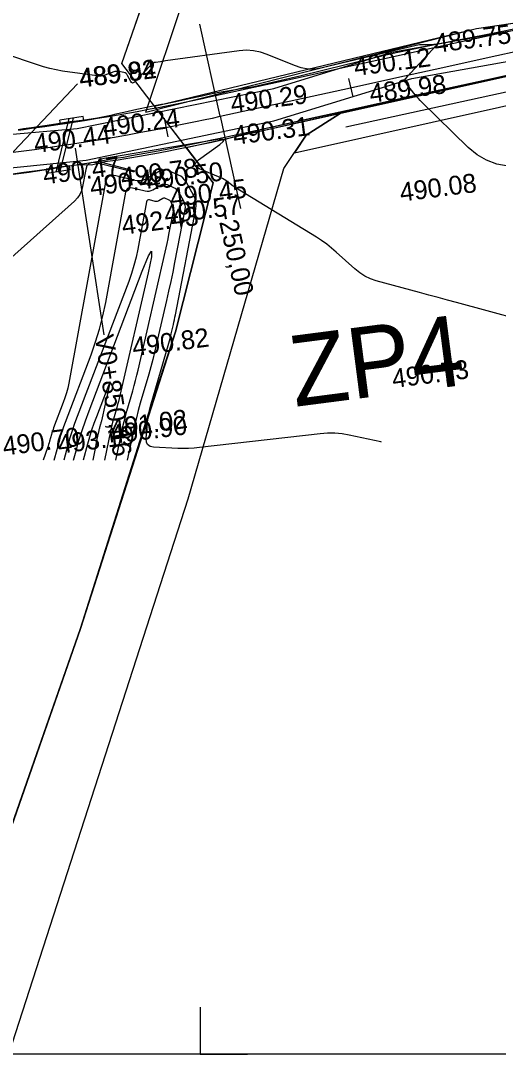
# Model space of a CAD drawing. Extents: x -636600 to -628587, y -1090963 to -1085869.
# Drawn here: x -629593.7 to -629543.1, y -1088011.1 to -1087901.6 of the extents above; entities that cross this region are included whole.
import ezdxf

# ---------------------------------------------------------------- set-up
doc = ezdxf.new("R2010")
doc.units = 0
for name, color, linetype in [('01_PARCELY_NÁVRH_PC', 7, 'Continuous'), ('03_PC_OBJEKTY_STAV', 7, 'Continuous'), ('06_ÚSES_IP_NAVRH', 7, 'Continuous'), ('08_LEGENDA_HV', 7, 'Continuous'), ('21', 7, 'Continuous'), ('40', 7, 'Continuous'), ('42', 7, 'Continuous'), ('Ex_Major Contours', 7, 'Continuous'), ('Ex_Minor Contours', 7, 'Continuous'), ('HEKTOMETRY20', 7, 'Continuous'), ('HL_BODY', 7, 'Continuous'), ('koty_vše', 7, 'Continuous'), ('PARCELY_NÁVRH_SILNICE_ŽELEZNICE', 7, 'Continuous'), ('POLOMERY', 7, 'Continuous'), ('propustky', 7, 'Continuous'), ('situace_osa', 7, 'Continuous'), ('situace_těleso', 7, 'Continuous'), ('situace_vozovka', 7, 'Continuous'), ('VRCHOLY', 7, 'Continuous')]:
    doc.layers.add(name, color=color, linetype=linetype)

msp = doc.modelspace()

# ---------------------------------------------------------------- linework, layer by layer
at = {"layer": '01_PARCELY_NÁVRH_PC'}
for points in [[(-629442.49, -1087821.3), (-629456.14, -1087829.8), (-629464.21, -1087836.35), (-629474.25, -1087846.56), (-629481.13, -1087855.52), (-629509.38, -1087897.64), (-629515.34, -1087901.55), (-629576.18, -1087915.08), (-629579.56, -1087910.66), (-629545.44, -1087902.45), (-629532.86, -1087900.62), (-629515.1, -1087894.49), (-629512.1, -1087891.61), (-629505.11, -1087882.86), (-629481.65, -1087847.98), (-629472.24, -1087837.37), (-629462.02, -1087828.24), (-629449.36, -1087819.29), (-629429.59, -1087809.9)], [(-629442.49, -1087821.3), (-629456.14, -1087829.8), (-629464.21, -1087836.35), (-629474.25, -1087846.56), (-629481.13, -1087855.52), (-629509.38, -1087897.64), (-629515.34, -1087901.55), (-629559.88, -1087911.46), (-629563.49, -1087913.73), (-629564.74, -1087915.61), (-629514.16, -1087904.36), (-629507.23, -1087899.82), (-629478.69, -1087857.27), (-629471.98, -1087848.54), (-629462.19, -1087838.57), (-629454.4, -1087832.25), (-629441.07, -1087823.95)], [(-629595, -1088011.11), (-629576, -1087952.26), (-629565.84, -1087917.27), (-629563.49, -1087913.73), (-629559.88, -1087911.46), (-629576.18, -1087915.08), (-629573.35, -1087918.78), (-629577.34, -1087934.58), (-629587.41, -1087965.99), (-629598.27, -1087997.11), (-629602.75, -1088011.11)]]:
    msp.add_lwpolyline(points, dxfattribs=at)
at = {"layer": '03_PC_OBJEKTY_STAV'}
msp.add_lwpolyline([(-629594.65, -1087905.41), (-629595.05, -1087916.08), (-629587.73, -1087908.31)], dxfattribs=at)
at = {"layer": '06_ÚSES_IP_NAVRH'}
msp.add_lwpolyline([(-629559.3, -1087912.87), (-629514.67, -1087903.13), (-629507.96, -1087898.35), (-629477.85, -1087853.71), (-629461.65, -1087836.04), (-629444.91, -1087824.14), (-629428.55, -1087816.83), (-629404.15, -1087811.19), (-629199.75, -1087790.95), (-629172.33, -1087791.1), (-629126.91, -1087799.68), (-629054.01, -1087811.36), (-629031.54, -1087815.86), (-628981.94, -1087822.74)], dxfattribs=at)
at = {"layer": '08_LEGENDA_HV'}
msp.add_line((-628734.71, -1088011.11), (-629847.27, -1088011.11), dxfattribs=at)
msp.add_lwpolyline([(-629574.71, -1088006.11), (-629574.71, -1088011.11), (-629569.71, -1088011.11)], dxfattribs=at)
at = {"layer": '21'}
for p, q in [((-629583.01, -1087906.14), (-629577.31, -1087889.66)), ((-629573.35, -1087918.78), (-629583.01, -1087906.14)), ((-629577.34, -1087934.58), (-629573.35, -1087918.78)), ((-629580.21, -1087943.28), (-629577.34, -1087934.58)), ((-629587.41, -1087965.99), (-629580.21, -1087943.28)), ((-629598.27, -1087997.11), (-629587.41, -1087965.99))]:
    msp.add_line(p, q, dxfattribs=at)
at = {"layer": '40'}
for p, q in [((-629554.42, -1087904.97), (-629521.48, -1087899)), ((-629545.44, -1087902.45), (-629522.01, -1087899.04)), ((-629552.29, -1087907.74), (-629518.51, -1087901.73)), ((-629580.46, -1087911.32), (-629545.44, -1087902.45)), ((-629566.92, -1087908.8), (-629554.42, -1087904.97)), ((-629566.9, -1087912.22), (-629552.29, -1087907.74)), ((-629587.76, -1087913.05), (-629566.92, -1087908.8)), ((-629586.8, -1087916.38), (-629566.9, -1087912.22)), ((-629602.12, -1087914.3), (-629587.76, -1087913.05)), ((-629602.37, -1087917.99), (-629586.8, -1087916.38))]:
    msp.add_line(p, q, dxfattribs=at)
at = {"layer": '42'}
msp.add_line((-629580.46, -1087911.32), (-629571.69, -1087884.97), dxfattribs=at)
at = {"layer": 'Ex_Major Contours'}
for points in [[(-629542.1, -1087917.02), (-629543.28, -1087916.8), (-629544.38, -1087916.4), (-629545.39, -1087915.82), (-629546.32, -1087915.05), (-629551.23, -1087910.25), (-629551.41, -1087910.06), (-629551.59, -1087909.87), (-629551.76, -1087909.67), (-629551.93, -1087909.47), (-629552.85, -1087908.3), (-629552.88, -1087908.26), (-629552.91, -1087908.23), (-629552.94, -1087908.2), (-629552.97, -1087908.18), (-629553.11, -1087908.07), (-629553.14, -1087908.04), (-629553.15, -1087908.01), (-629553.14, -1087907.98), (-629553.12, -1087907.95), (-629552.74, -1087907.51), (-629552.67, -1087907.43), (-629552.6, -1087907.35), (-629552.52, -1087907.27), (-629552.45, -1087907.19), (-629549.64, -1087904.19), (-629549.6, -1087904.14), (-629549.6, -1087904.11), (-629549.62, -1087904.1), (-629549.68, -1087904.11), (-629549.96, -1087904.15), (-629550.03, -1087904.16), (-629550.1, -1087904.17), (-629550.17, -1087904.17), (-629550.24, -1087904.17), (-629551.15, -1087904.16), (-629551.33, -1087904.16), (-629551.5, -1087904.17), (-629551.68, -1087904.2), (-629551.85, -1087904.23), (-629561.79, -1087906.62), (-629562.54, -1087906.74), (-629563.29, -1087906.74), (-629564.02, -1087906.62), (-629564.74, -1087906.38), (-629567.61, -1087905.19), (-629568.34, -1087904.94), (-629569.07, -1087904.8), (-629569.82, -1087904.75), (-629570.59, -1087904.81), (-629578.4, -1087905.88), (-629578.53, -1087905.9), (-629578.66, -1087905.92), (-629578.79, -1087905.94), (-629578.92, -1087905.96), (-629579.44, -1087906.03), (-629579.56, -1087906.06), (-629579.68, -1087906.11), (-629579.78, -1087906.18), (-629579.88, -1087906.26), (-629581.68, -1087908.12), (-629581.8, -1087908.21), (-629581.9, -1087908.23), (-629581.99, -1087908.18), (-629582.07, -1087908.06), (-629582.41, -1087907.41), (-629582.48, -1087907.3), (-629582.57, -1087907.21), (-629582.68, -1087907.15), (-629582.81, -1087907.11), (-629583.35, -1087907.01), (-629583.48, -1087906.99), (-629583.62, -1087906.99), (-629583.75, -1087907.01), (-629583.88, -1087907.05), (-629584.81, -1087907.39), (-629585.01, -1087907.45), (-629585.21, -1087907.48), (-629585.41, -1087907.49), (-629585.62, -1087907.47), (-629589.29, -1087906.95), (-629589.97, -1087906.84), (-629590.64, -1087906.69), (-629591.3, -1087906.52), (-629591.95, -1087906.31), (-629595.4, -1087905.14)], [(-629588.15, -1087948.16), (-629587.87, -1087947.17), (-629587.56, -1087946.1), (-629587.23, -1087945.04), (-629586.87, -1087943.99), (-629586.49, -1087942.94), (-629580.85, -1087928.15), (-629580.19, -1087926.52), (-629579.87, -1087926.02), (-629579.89, -1087926.62), (-629580.24, -1087928.33), (-629583.23, -1087941.32), (-629583.3, -1087941.63), (-629583.38, -1087941.95), (-629583.46, -1087942.26), (-629583.55, -1087942.58), (-629583.91, -1087943.83), (-629584, -1087944.15), (-629584.08, -1087944.46), (-629584.16, -1087944.78), (-629584.23, -1087945.1), (-629584.87, -1087948.16)]]:
    msp.add_lwpolyline(points, dxfattribs=at)
at = {"layer": 'Ex_Minor Contours'}
for points in [[(-629537.44, -1087934.23), (-629547.55, -1087931.48), (-629548.53, -1087931.21), (-629549.51, -1087930.94), (-629550.49, -1087930.68), (-629551.47, -1087930.41), (-629556.07, -1087929.16), (-629556.69, -1087928.95), (-629557.28, -1087928.68), (-629557.82, -1087928.33), (-629558.33, -1087927.92), (-629560.3, -1087926.14), (-629560.8, -1087925.7), (-629561.32, -1087925.29), (-629561.86, -1087924.91), (-629562.41, -1087924.55), (-629570.56, -1087919.57), (-629570.72, -1087919.47), (-629570.89, -1087919.36), (-629571.05, -1087919.25), (-629571.21, -1087919.13), (-629571.85, -1087918.66), (-629572.01, -1087918.55), (-629572.18, -1087918.45), (-629572.35, -1087918.35), (-629572.53, -1087918.27), (-629574.8, -1087917.3), (-629575.14, -1087917.1), (-629575.27, -1087916.88), (-629575.19, -1087916.63), (-629574.91, -1087916.37), (-629572.64, -1087914.73), (-629572.28, -1087914.42), (-629572.19, -1087914.23), (-629572.38, -1087914.16), (-629572.86, -1087914.2), (-629584.88, -1087916.22), (-629585.3, -1087916.32), (-629585.44, -1087916.43), (-629585.31, -1087916.55), (-629584.9, -1087916.69), (-629581.68, -1087917.53), (-629581.66, -1087917.54), (-629581.65, -1087917.55), (-629581.66, -1087917.56), (-629581.67, -1087917.57), (-629581.76, -1087917.62), (-629581.78, -1087917.63), (-629581.8, -1087917.63), (-629581.82, -1087917.63), (-629581.85, -1087917.63), (-629585.77, -1087916.68), (-629586.18, -1087916.64), (-629586.49, -1087916.75), (-629586.71, -1087916.99), (-629586.84, -1087917.37), (-629587.18, -1087919.2), (-629587.29, -1087919.64), (-629587.47, -1087920.04), (-629587.72, -1087920.4), (-629588.04, -1087920.73), (-629596.06, -1087927.87)], [(-629555.51, -1087946.26), (-629555.6, -1087946.24), (-629558.93, -1087945.52), (-629559.69, -1087945.39), (-629560.46, -1087945.32), (-629561.23, -1087945.31), (-629562.01, -1087945.37), (-629574.8, -1087946.84), (-629575.37, -1087946.9), (-629575.94, -1087946.93), (-629576.51, -1087946.93), (-629577.09, -1087946.92), (-629579.66, -1087946.78), (-629580.03, -1087946.71), (-629580.29, -1087946.53), (-629580.42, -1087946.25), (-629580.44, -1087945.87), (-629580.29, -1087944.15), (-629580.24, -1087943.72), (-629580.17, -1087943.29), (-629580.08, -1087942.87), (-629579.97, -1087942.46), (-629578.05, -1087935.79), (-629577.98, -1087935.54), (-629577.91, -1087935.29), (-629577.85, -1087935.04), (-629577.79, -1087934.79), (-629577.56, -1087933.79), (-629577.5, -1087933.54), (-629577.45, -1087933.29), (-629577.4, -1087933.04), (-629577.35, -1087932.79), (-629575.18, -1087921.56), (-629575.14, -1087921.2), (-629575.16, -1087920.84), (-629575.25, -1087920.5), (-629575.4, -1087920.17), (-629576.21, -1087918.69), (-629576.37, -1087918.46), (-629576.55, -1087918.26), (-629576.76, -1087918.1), (-629577, -1087917.97), (-629578.03, -1087917.52), (-629578.29, -1087917.43), (-629578.54, -1087917.42), (-629578.79, -1087917.46), (-629579.03, -1087917.57), (-629580.35, -1087918.34), (-629580.66, -1087918.49), (-629580.97, -1087918.57), (-629581.3, -1087918.58), (-629581.63, -1087918.53), (-629583.67, -1087918.04), (-629584.07, -1087918), (-629584.39, -1087918.11), (-629584.61, -1087918.35), (-629584.74, -1087918.74), (-629588.64, -1087940), (-629588.75, -1087940.53), (-629588.89, -1087941.05), (-629589.04, -1087941.56), (-629589.22, -1087942.07), (-629590.24, -1087944.74), (-629590.3, -1087944.91), (-629590.36, -1087945.09), (-629590.42, -1087945.26), (-629590.47, -1087945.44), (-629590.67, -1087946.15), (-629590.72, -1087946.33), (-629590.77, -1087946.51), (-629590.83, -1087946.68), (-629590.89, -1087946.86), (-629591.35, -1087948.16)], [(-629590.2, -1087948.16), (-629590.13, -1087947.92), (-629589.6, -1087946.02), (-629589.47, -1087945.54), (-629589.32, -1087945.07), (-629589.16, -1087944.6), (-629588.99, -1087944.14), (-629586.27, -1087937), (-629585.79, -1087935.65), (-629585.37, -1087934.28), (-629585.02, -1087932.89), (-629584.73, -1087931.48), (-629582.58, -1087919.78), (-629582.49, -1087919.53), (-629582.35, -1087919.37), (-629582.14, -1087919.3), (-629581.88, -1087919.32), (-629580.55, -1087919.64), (-629580.34, -1087919.68), (-629580.13, -1087919.67), (-629579.92, -1087919.62), (-629579.72, -1087919.52), (-629578.86, -1087919.02), (-629578.7, -1087918.95), (-629578.54, -1087918.92), (-629578.38, -1087918.93), (-629578.21, -1087918.98), (-629577.54, -1087919.28), (-629577.38, -1087919.36), (-629577.24, -1087919.47), (-629577.12, -1087919.6), (-629577.03, -1087919.75), (-629576.49, -1087920.71), (-629576.4, -1087920.92), (-629576.34, -1087921.15), (-629576.32, -1087921.38), (-629576.35, -1087921.61), (-629577.43, -1087927.22), (-629577.63, -1087928.24), (-629577.84, -1087929.25), (-629578.06, -1087930.26), (-629578.29, -1087931.27), (-629579.37, -1087935.95), (-629579.55, -1087936.73), (-629579.75, -1087937.51), (-629579.95, -1087938.28), (-629580.17, -1087939.05), (-629581.06, -1087942.14), (-629581.27, -1087942.91), (-629581.47, -1087943.68), (-629581.66, -1087944.46), (-629581.83, -1087945.25), (-629582.44, -1087948.16)], [(-629583.66, -1087948.16), (-629583.03, -1087945.17), (-629582.91, -1087944.62), (-629582.78, -1087944.07), (-629582.64, -1087943.53), (-629582.49, -1087942.98), (-629581.86, -1087940.82), (-629581.71, -1087940.27), (-629581.56, -1087939.73), (-629581.43, -1087939.18), (-629581.3, -1087938.63), (-629578.42, -1087926.15), (-629578.32, -1087925.68), (-629578.22, -1087925.21), (-629578.12, -1087924.74), (-629578.03, -1087924.27), (-629577.52, -1087921.67), (-629577.51, -1087921.56), (-629577.52, -1087921.45), (-629577.55, -1087921.35), (-629577.59, -1087921.25), (-629577.84, -1087920.8), (-629577.88, -1087920.73), (-629577.94, -1087920.67), (-629578, -1087920.63), (-629578.08, -1087920.59), (-629578.39, -1087920.45), (-629578.46, -1087920.42), (-629578.54, -1087920.42), (-629578.62, -1087920.43), (-629578.69, -1087920.47), (-629579.09, -1087920.7), (-629579.18, -1087920.74), (-629579.28, -1087920.77), (-629579.37, -1087920.77), (-629579.48, -1087920.76), (-629580.09, -1087920.61), (-629580.21, -1087920.6), (-629580.31, -1087920.63), (-629580.37, -1087920.7), (-629580.41, -1087920.82), (-629581.33, -1087925.81), (-629581.51, -1087926.68), (-629581.73, -1087927.54), (-629581.99, -1087928.39), (-629582.29, -1087929.23), (-629587.74, -1087943.54), (-629588.02, -1087944.29), (-629588.27, -1087945.05), (-629588.51, -1087945.82), (-629588.74, -1087946.59), (-629589.17, -1087948.16)], [(-629586.06, -1087948.16), (-629585.82, -1087946.93), (-629585.78, -1087946.72), (-629585.74, -1087946.51), (-629585.7, -1087946.3), (-629585.65, -1087946.1), (-629585.43, -1087945.02), (-629585.41, -1087944.93), (-629585.39, -1087944.85), (-629585.36, -1087944.76), (-629585.34, -1087944.68), (-629585.24, -1087944.34), (-629585.22, -1087944.26), (-629585.2, -1087944.17), (-629585.18, -1087944.09), (-629585.15, -1087944), (-629584.35, -1087940.49), (-629584.25, -1087940.03), (-629584.25, -1087939.87), (-629584.34, -1087940), (-629584.51, -1087940.44), (-629585.7, -1087943.57), (-629585.97, -1087944.29), (-629586.22, -1087945.01), (-629586.45, -1087945.74), (-629586.66, -1087946.48), (-629587.12, -1087948.16)]]:
    msp.add_lwpolyline(points, dxfattribs=at)
at = {"layer": 'HEKTOMETRY20'}
for points in [[(-629558.99, -1087907.74), (-629558.56, -1087909.69)], [(-629578.52, -1087911.96), (-629578.13, -1087913.92)]]:
    msp.add_lwpolyline(points, dxfattribs=at)
at = {"layer": 'HL_BODY'}
msp.add_lwpolyline([(-629572.6, -1087911.75), (-629574.75, -1087901.98)], dxfattribs=at)
at = {"layer": 'PARCELY_NÁVRH_SILNICE_ŽELEZNICE'}
msp.add_lwpolyline([(-629602.75, -1088011.11), (-629598.27, -1087997.11), (-629587.41, -1087965.99), (-629577.34, -1087934.58), (-629573.35, -1087918.78), (-629583.01, -1087906.14), (-629577.31, -1087889.66), (-629545.76, -1087808.28), (-629541.79, -1087806.85), (-629541.47, -1087805.98), (-629561.55, -1087804.1), (-629562.15, -1087805.58), (-629564.15, -1087805.46), (-629566.51, -1087816.34), (-629591.84, -1087892.18), (-629599.28, -1087908.43), (-629604.24, -1087920.21), (-629613.08, -1087921.05), (-629626.39, -1087940.92), (-629650.72, -1088001.97), (-629654.23, -1088011.11)], dxfattribs=at)
at = {"layer": 'POLOMERY'}
msp.add_lwpolyline([(-629572.6, -1087911.75), (-629570.46, -1087921.52)], dxfattribs=at)
at = {"layer": 'propustky'}
for p, q in [((-629587.13, -1087911.76), (-629589.6, -1087912.14)), ((-629587.06, -1087912.2), (-629587.13, -1087911.76)), ((-629589.98, -1087917.65), (-629588.58, -1087911.98)), ((-629589.53, -1087912.59), (-629589.6, -1087912.14)), ((-629589.55, -1087917.59), (-629588.15, -1087911.92)), ((-629587.06, -1087912.2), (-629589.53, -1087912.59)), ((-629588.57, -1087916.99), (-629591.04, -1087917.35)), ((-629588.5, -1087917.43), (-629588.57, -1087916.99)), ((-629590.97, -1087917.8), (-629591.04, -1087917.35)), ((-629588.5, -1087917.43), (-629590.97, -1087917.8))]:
    msp.add_line(p, q, dxfattribs=at)
at = {"layer": 'situace_osa'}
msp.add_lwpolyline([(-629595.1, -1087915.62), (-629593.69, -1087915.44), (-629593.12, -1087915.37), (-629592.27, -1087915.25), (-629590.86, -1087915.05), (-629589.45, -1087914.85), (-629588.18, -1087914.66), (-629588.04, -1087914.63), (-629586.63, -1087914.41), (-629585.22, -1087914.18), (-629583.81, -1087913.94), (-629583.24, -1087913.85), (-629582.4, -1087913.7), (-629581, -1087913.44), (-629579.6, -1087913.18), (-629578.32, -1087912.94), (-629578.19, -1087912.91), (-629576.79, -1087912.63), (-629575.4, -1087912.35), (-629574, -1087912.05), (-629573.43, -1087911.93), (-629572.6, -1087911.75), (-629568.54, -1087910.86), (-629563.66, -1087909.79), (-629558.78, -1087908.72), (-629553.89, -1087907.64), (-629549.01, -1087906.57), (-629544.12, -1087905.5), (-629539.24, -1087904.43)], dxfattribs=at)
at = {"layer": 'situace_těleso'}
for points in [[(-629539.74, -1087902.16), (-629544.64, -1087903.14), (-629549.55, -1087904.1), (-629554.44, -1087905.14), (-629559.3, -1087906.31), (-629564.16, -1087907.51), (-629569.03, -1087908.62), (-629573.14, -1087909.29), (-629573.96, -1087909.47), (-629574.52, -1087909.6), (-629575.9, -1087909.9), (-629577.29, -1087910.2), (-629578.67, -1087910.49), (-629578.8, -1087910.51), (-629580.06, -1087910.76), (-629581.44, -1087911.04), (-629582.82, -1087911.35), (-629583.65, -1087911.53), (-629584.2, -1087911.65), (-629585.59, -1087911.95), (-629586.99, -1087912.15), (-629588.39, -1087912.33), (-629588.53, -1087912.34), (-629589.79, -1087912.54), (-629591.19, -1087912.76), (-629592.59, -1087912.97), (-629593.43, -1087913.09), (-629593.99, -1087913.17)], [(-629594.82, -1087917.92), (-629593.39, -1087917.73), (-629592.82, -1087917.65), (-629591.96, -1087917.52), (-629590.54, -1087917.31), (-629589.11, -1087917.08), (-629587.83, -1087916.88), (-629587.69, -1087916.86), (-629586.23, -1087916.88), (-629584.83, -1087916.52), (-629583.39, -1087916.35), (-629582.82, -1087916.26), (-629581.97, -1087916.11), (-629580.55, -1087915.86), (-629579.14, -1087915.6), (-629577.85, -1087915.36), (-629577.72, -1087915.33), (-629576.31, -1087915.06), (-629574.89, -1087914.77), (-629573.48, -1087914.48), (-629572.9, -1087914.35), (-629572.07, -1087914.17), (-629568.06, -1087913.07), (-629563.17, -1087912.01), (-629558.28, -1087910.95), (-629553.4, -1087909.9), (-629548.52, -1087908.81), (-629543.63, -1087907.73), (-629538.75, -1087906.67)]]:
    msp.add_lwpolyline(points, dxfattribs=at)
at = {"layer": 'situace_vozovka'}
for points in [[(-629593.98, -1087913.21), (-629593.42, -1087913.14), (-629592.58, -1087913.02), (-629591.18, -1087912.83), (-629589.78, -1087912.62), (-629588.52, -1087912.43), (-629588.38, -1087912.41), (-629586.98, -1087912.19), (-629585.59, -1087911.96), (-629584.19, -1087911.73), (-629583.63, -1087911.63), (-629582.8, -1087911.48), (-629581.41, -1087911.23), (-629580.02, -1087910.97), (-629578.76, -1087910.73), (-629578.63, -1087910.7), (-629577.24, -1087910.43), (-629575.85, -1087910.14), (-629574.47, -1087909.85), (-629573.9, -1087909.73), (-629573.09, -1087909.55), (-629569.03, -1087908.66), (-629564.14, -1087907.59), (-629559.26, -1087906.52), (-629554.37, -1087905.45), (-629549.49, -1087904.37), (-629544.61, -1087903.3), (-629539.72, -1087902.23)], [(-629594.82, -1087917.86), (-629593.4, -1087917.67), (-629592.83, -1087917.6), (-629591.97, -1087917.48), (-629590.54, -1087917.28), (-629589.12, -1087917.07), (-629587.83, -1087916.88), (-629587.69, -1087916.86), (-629586.27, -1087916.63), (-629584.85, -1087916.4), (-629583.43, -1087916.16), (-629582.85, -1087916.06), (-629582.01, -1087915.91), (-629580.59, -1087915.66), (-629579.18, -1087915.39), (-629577.89, -1087915.15), (-629577.76, -1087915.12), (-629576.35, -1087914.84), (-629574.94, -1087914.55), (-629573.53, -1087914.25), (-629572.95, -1087914.13), (-629572.12, -1087913.95), (-629568.06, -1087913.06), (-629563.18, -1087911.98), (-629558.29, -1087910.91), (-629553.41, -1087909.84), (-629548.53, -1087908.77), (-629543.64, -1087907.7), (-629538.76, -1087906.62)]]:
    msp.add_lwpolyline(points, dxfattribs=at)
at = {"layer": 'VRCHOLY'}
msp.add_lwpolyline([(-629587.96, -1087915.12), (-629584.91, -1087934.89)], dxfattribs=at)

# ---------------------------------------------------------------- texts
at = {"layer": '03_PC_OBJEKTY_STAV'}
msp.add_text('ZP4', height=7.5, rotation=7.3843, dxfattribs=at).set_placement((-629564.7, -1087942.53))
at = {"layer": 'koty_vše'}
for s, p in [('489.75', (-629549.79, -1087905.03)), ('490.12', (-629558.3, -1087907.48)), ('489.94', (-629587.42, -1087908.71)), ('489.82', (-629587.37, -1087908.72)), ('489.98', (-629556.66, -1087910.33)), ('490.29', (-629571.37, -1087911.4)), ('490.24', (-629584.9, -1087913.92)), ('490.31', (-629571.11, -1087914.78)), ('490.44', (-629592.2, -1087915.64)), ('490.47', (-629591.24, -1087918.97)), ('490.78', (-629583, -1087919.2)), ('490.48', (-629586.27, -1087920.2)), ('490.50', (-629580.3, -1087919.58)), ('490.45', (-629577.79, -1087921.38)), ('490.08', (-629553.45, -1087920.8)), ('490.57', (-629578.41, -1087923.14)), ('492.43', (-629582.9, -1087924.3)), ('490.82', (-629581.79, -1087937.17)), ('490.73', (-629554.27, -1087940.54)), ('490.90', (-629584.11, -1087946.47)), ('491.02', (-629584.09, -1087945.8)), ('490.70', (-629595.51, -1087947.7)), ('493.19', (-629589.67, -1087947.5))]:
    msp.add_text(s, height=2, rotation=7.3843, dxfattribs=at).set_placement(p)
at = {"layer": 'POLOMERY'}
msp.add_text('-250,00', height=2, rotation=282.383, dxfattribs=at).set_placement((-629572.9, -1087922.05))
at = {"layer": 'VRCHOLY'}
msp.add_text('V0+850,16', height=2, rotation=278.7845, dxfattribs=at).set_placement((-629585.89, -1087935.04))

doc.saveas('drawing.dxf')
